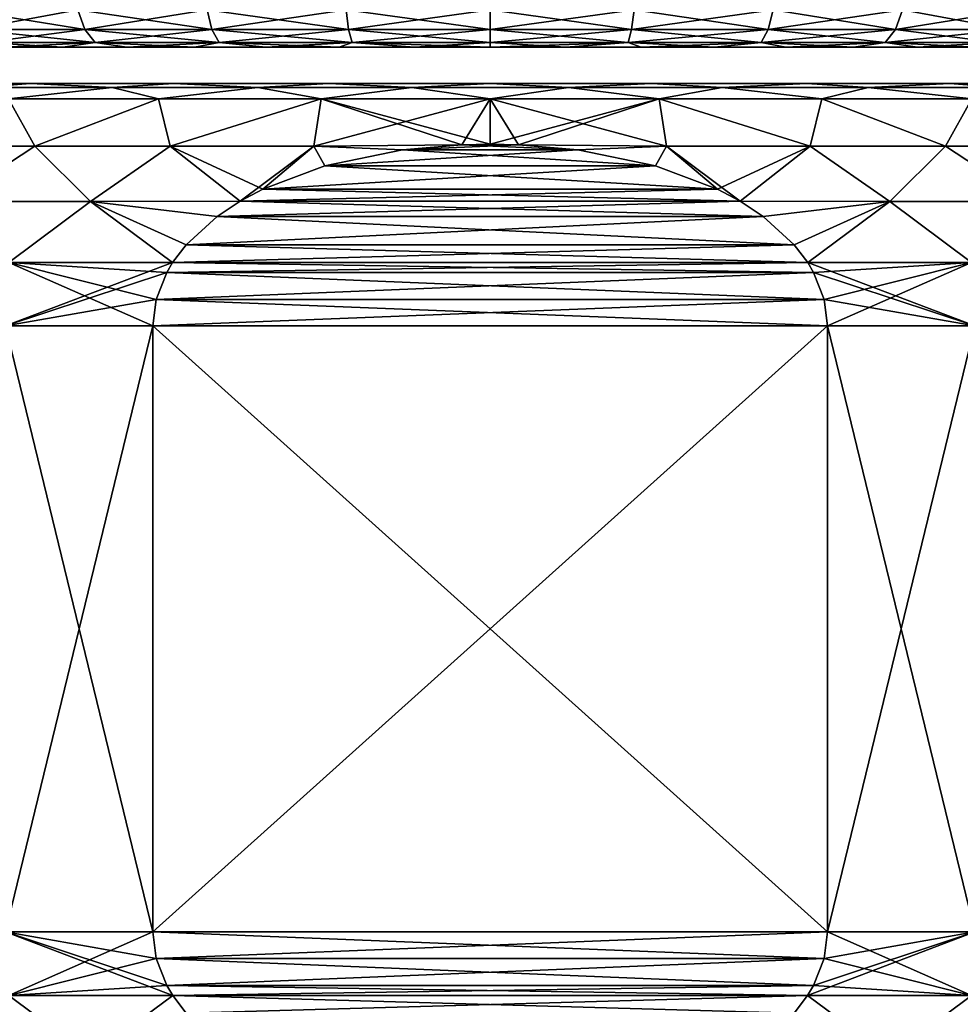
# Model space of a CAD drawing. Header units: metres. Extents: x -109 to 109, y -432 to 89.
# Tile 318 of 656: x -84 to -69, y 35 to 51. Entities that reach past the tile are written whole.
import ezdxf

# ---------------------------------------------------------------- set-up
doc = ezdxf.new("R2010")
doc.units = ezdxf.units.M
doc.layers.add('solid_506360_24502164', color=7, linetype='CONTINUOUS')

msp = doc.modelspace()

# ---------------------------------------------------------------- linework, layer by layer
at = {"layer": 'solid_506360_24502164'}
for points in [[(-83.189285, 50.892616, 62.803562), (-83.303543, 51.217316, 62.988102), (-85.206764, 51.217316, 61.550861)], [(-85.060532, 50.892616, 61.390461), (-83.189285, 50.892616, 62.803562), (-85.206764, 51.217316, 61.550861)], [(-85.060532, 50.892616, 42.609539), (-85.206764, 51.217316, 42.449139), (-83.303543, 51.217316, 41.011898)], [(-83.189285, 50.892616, 41.196438), (-85.060532, 50.892616, 42.609539), (-83.303543, 51.217316, 41.011898)], [(-81.090233, 50.892616, 63.848766), (-81.16864, 51.217316, 64.051155), (-83.303543, 51.217316, 62.988102)], [(-83.189285, 50.892616, 62.803562), (-81.090233, 50.892616, 63.848766), (-83.303543, 51.217316, 62.988102)], [(-83.189285, 50.892616, 41.196438), (-83.303543, 51.217316, 41.011898), (-81.16864, 51.217316, 39.948841)], [(-81.090233, 50.892616, 40.151234), (-83.189285, 50.892616, 41.196438), (-81.16864, 51.217316, 39.948841)], [(-78.834877, 50.892616, 64.490471), (-78.874756, 51.217316, 64.703827), (-81.16864, 51.217316, 64.051155)], [(-81.090233, 50.892616, 63.848766), (-78.834877, 50.892616, 64.490471), (-81.16864, 51.217316, 64.051155)], [(-81.090233, 50.892616, 40.151234), (-81.16864, 51.217316, 39.948841), (-78.874756, 51.217316, 39.296173)], [(-78.834877, 50.892616, 39.509529), (-81.090233, 50.892616, 40.151234), (-78.874756, 51.217316, 39.296173)], [(-76.5, 50.892616, 64.706825), (-76.5, 51.217316, 64.923882), (-78.874756, 51.217316, 64.703827)], [(-78.834877, 50.892616, 64.490471), (-76.5, 50.892616, 64.706825), (-78.874756, 51.217316, 64.703827)], [(-78.834877, 50.892616, 39.509529), (-78.874756, 51.217316, 39.296173), (-76.5, 51.217316, 39.076122)], [(-76.5, 50.892616, 39.293171), (-78.834877, 50.892616, 39.509529), (-76.5, 51.217316, 39.076122)], [(-74.165123, 50.892616, 64.490471), (-76.5, 51.217316, 64.923882), (-76.5, 50.892616, 64.706825)], [(-74.165123, 50.892616, 64.490471), (-74.125244, 51.217316, 64.703827), (-76.5, 51.217316, 64.923882)], [(-74.125244, 51.217316, 39.296173), (-76.5, 50.892616, 39.293171), (-76.5, 51.217316, 39.076122)], [(-74.165123, 50.892616, 39.509529), (-76.5, 50.892616, 39.293171), (-74.125244, 51.217316, 39.296173)], [(-74.165123, 50.892616, 39.509529), (-74.125244, 51.217316, 39.296173), (-71.83136, 51.217316, 39.948841)], [(-71.909767, 50.892616, 40.151234), (-74.165123, 50.892616, 39.509529), (-71.83136, 51.217316, 39.948841)], [(-74.165123, 50.892616, 64.490471), (-71.909767, 50.892616, 63.848766), (-74.125244, 51.217316, 64.703827)], [(-71.909767, 50.892616, 63.848766), (-71.83136, 51.217316, 64.051155), (-74.125244, 51.217316, 64.703827)], [(-71.909767, 50.892616, 40.151234), (-71.83136, 51.217316, 39.948841), (-69.696457, 51.217316, 41.011898)], [(-69.810715, 50.892616, 41.196438), (-71.909767, 50.892616, 40.151234), (-69.696457, 51.217316, 41.011898)], [(-71.909767, 50.892616, 63.848766), (-69.810715, 50.892616, 62.803562), (-71.83136, 51.217316, 64.051155)], [(-69.810715, 50.892616, 62.803562), (-69.696457, 51.217316, 62.988102), (-71.83136, 51.217316, 64.051155)], [(-69.810715, 50.892616, 41.196438), (-69.696457, 51.217316, 41.011898), (-67.793236, 51.217316, 42.449139)], [(-67.939468, 50.892616, 42.609539), (-69.810715, 50.892616, 41.196438), (-67.793236, 51.217316, 42.449139)], [(-69.810715, 50.892616, 62.803562), (-67.939468, 50.892616, 61.390461), (-69.696457, 51.217316, 62.988102)], [(-67.939468, 50.892616, 61.390461), (-67.793236, 51.217316, 61.550861), (-69.696457, 51.217316, 62.988102)], [(-83.018257, 50.675819, 62.527351), (-83.189285, 50.892616, 62.803562), (-85.060532, 50.892616, 61.390461)], [(-84.841667, 50.675819, 61.150375), (-83.018257, 50.675819, 62.527351), (-85.060532, 50.892616, 61.390461)], [(-84.841667, 50.675819, 42.849625), (-85.060532, 50.892616, 42.609539), (-83.189285, 50.892616, 41.196438)], [(-83.018257, 50.675819, 41.472649), (-84.841667, 50.675819, 42.849625), (-83.189285, 50.892616, 41.196438)], [(-80.972878, 50.675819, 63.545834), (-81.090233, 50.892616, 63.848766), (-83.189285, 50.892616, 62.803562)], [(-83.018257, 50.675819, 62.527351), (-80.972878, 50.675819, 63.545834), (-83.189285, 50.892616, 62.803562)], [(-83.018257, 50.675819, 41.472649), (-83.189285, 50.892616, 41.196438), (-81.090233, 50.892616, 40.151234)], [(-80.972878, 50.675819, 40.454166), (-83.018257, 50.675819, 41.472649), (-81.090233, 50.892616, 40.151234)], [(-78.775177, 50.675819, 64.171135), (-78.834877, 50.892616, 64.490471), (-81.090233, 50.892616, 63.848766)], [(-80.972878, 50.675819, 63.545834), (-78.775177, 50.675819, 64.171135), (-81.090233, 50.892616, 63.848766)], [(-80.972878, 50.675819, 40.454166), (-81.090233, 50.892616, 40.151234), (-78.834877, 50.892616, 39.509529)], [(-78.775177, 50.675819, 39.828869), (-80.972878, 50.675819, 40.454166), (-78.834877, 50.892616, 39.509529)], [(-76.5, 50.675819, 64.381958), (-76.5, 50.892616, 64.706825), (-78.834877, 50.892616, 64.490471)], [(-78.775177, 50.675819, 64.171135), (-76.5, 50.675819, 64.381958), (-78.834877, 50.892616, 64.490471)], [(-78.775177, 50.675819, 39.828869), (-78.834877, 50.892616, 39.509529), (-76.5, 50.892616, 39.293171)], [(-76.5, 50.675819, 39.618042), (-78.775177, 50.675819, 39.828869), (-76.5, 50.892616, 39.293171)], [(-74.224823, 50.675819, 64.171135), (-76.5, 50.892616, 64.706825), (-76.5, 50.675819, 64.381958)], [(-74.224823, 50.675819, 64.171135), (-74.165123, 50.892616, 64.490471), (-76.5, 50.892616, 64.706825)], [(-74.165123, 50.892616, 39.509529), (-76.5, 50.675819, 39.618042), (-76.5, 50.892616, 39.293171)], [(-74.224823, 50.675819, 39.828869), (-76.5, 50.675819, 39.618042), (-74.165123, 50.892616, 39.509529)], [(-74.224823, 50.675819, 39.828869), (-74.165123, 50.892616, 39.509529), (-71.909767, 50.892616, 40.151234)], [(-72.027122, 50.675819, 40.454166), (-74.224823, 50.675819, 39.828869), (-71.909767, 50.892616, 40.151234)], [(-74.224823, 50.675819, 64.171135), (-72.027122, 50.675819, 63.545834), (-74.165123, 50.892616, 64.490471)], [(-72.027122, 50.675819, 63.545834), (-71.909767, 50.892616, 63.848766), (-74.165123, 50.892616, 64.490471)], [(-72.027122, 50.675819, 40.454166), (-71.909767, 50.892616, 40.151234), (-69.810715, 50.892616, 41.196438)], [(-69.981743, 50.675819, 41.472649), (-72.027122, 50.675819, 40.454166), (-69.810715, 50.892616, 41.196438)], [(-72.027122, 50.675819, 63.545834), (-69.981743, 50.675819, 62.527351), (-71.909767, 50.892616, 63.848766)], [(-69.981743, 50.675819, 62.527351), (-69.810715, 50.892616, 62.803562), (-71.909767, 50.892616, 63.848766)], [(-69.981743, 50.675819, 41.472649), (-69.810715, 50.892616, 41.196438), (-67.939468, 50.892616, 42.609539)], [(-68.158333, 50.675819, 42.849625), (-69.981743, 50.675819, 41.472649), (-67.939468, 50.892616, 42.609539)], [(-69.981743, 50.675819, 62.527351), (-68.158333, 50.675819, 61.150375), (-69.810715, 50.892616, 62.803562)], [(-68.158333, 50.675819, 61.150375), (-67.939468, 50.892616, 61.390461), (-69.810715, 50.892616, 62.803562)], [(-83.018257, 50.675819, 41.472649), (-84.527138, 50.599998, 43.080078), (-84.841667, 50.675819, 42.849625)], [(-84.841667, 50.675819, 61.150375), (-84.527122, 50.599998, 60.919933), (-83.550354, 50.599998, 61.71043)], [(-84.841667, 50.675819, 61.150375), (-83.550354, 50.599998, 61.71043), (-83.018257, 50.675819, 62.527351)], [(-83.018257, 50.675819, 41.472649), (-83.550369, 50.599998, 42.289581), (-84.527138, 50.599998, 43.080078)], [(-84.527122, 50.599998, 60.919933), (-84.527138, 50.599998, 43.080078), (-83.550369, 50.599998, 42.289581)], [(-83.550354, 50.599998, 61.71043), (-84.527122, 50.599998, 60.919933), (-83.550369, 50.599998, 42.289581)], [(-83.018257, 50.675819, 41.472649), (-82.496338, 50.599998, 41.605587), (-83.550369, 50.599998, 42.289581)], [(-83.550354, 50.599998, 61.71043), (-83.550369, 50.599998, 42.289581), (-82.496338, 50.599998, 41.605587)], [(-83.018257, 50.675819, 62.527351), (-83.550354, 50.599998, 61.71043), (-82.496323, 50.599998, 62.394421)], [(-82.496323, 50.599998, 62.394421), (-83.550354, 50.599998, 61.71043), (-82.496338, 50.599998, 41.605587)], [(-80.972878, 50.675819, 40.454166), (-82.496338, 50.599998, 41.605587), (-83.018257, 50.675819, 41.472649)], [(-83.018257, 50.675819, 62.527351), (-82.496323, 50.599998, 62.394421), (-81.376686, 50.599998, 62.964394)], [(-83.018257, 50.675819, 62.527351), (-81.376686, 50.599998, 62.964394), (-80.972878, 50.675819, 63.545834)], [(-80.972878, 50.675819, 40.454166), (-81.376694, 50.599998, 41.03561), (-82.496338, 50.599998, 41.605587)], [(-82.496323, 50.599998, 62.394421), (-82.496338, 50.599998, 41.605587), (-81.376694, 50.599998, 41.03561)], [(-81.376686, 50.599998, 62.964394), (-82.496323, 50.599998, 62.394421), (-81.376694, 50.599998, 41.03561)], [(-80.972878, 50.675819, 40.454166), (-80.203857, 50.599998, 40.585918), (-81.376694, 50.599998, 41.03561)], [(-81.376686, 50.599998, 62.964394), (-81.376694, 50.599998, 41.03561), (-80.203857, 50.599998, 40.585918)], [(-80.972878, 50.675819, 63.545834), (-81.376686, 50.599998, 62.964394), (-80.20385, 50.599998, 63.414085)], [(-80.20385, 50.599998, 63.414085), (-81.376686, 50.599998, 62.964394), (-80.203857, 50.599998, 40.585918)], [(-78.775177, 50.675819, 39.828869), (-80.203857, 50.599998, 40.585918), (-80.972878, 50.675819, 40.454166)], [(-80.972878, 50.675819, 63.545834), (-80.20385, 50.599998, 63.414085), (-78.989166, 50.599998, 63.738995)], [(-80.972878, 50.675819, 63.545834), (-78.989166, 50.599998, 63.738995), (-78.775177, 50.675819, 64.171135)], [(-78.775177, 50.675819, 39.828869), (-78.989182, 50.599998, 40.261009), (-80.203857, 50.599998, 40.585918)], [(-80.20385, 50.599998, 63.414085), (-80.203857, 50.599998, 40.585918), (-78.989182, 50.599998, 40.261009)], [(-78.989166, 50.599998, 63.738995), (-80.20385, 50.599998, 63.414085), (-78.989182, 50.599998, 40.261009)], [(-78.775177, 50.675819, 39.828869), (-77.748619, 50.599998, 40.065147), (-78.989182, 50.599998, 40.261009)], [(-78.989166, 50.599998, 63.738995), (-78.989182, 50.599998, 40.261009), (-77.748619, 50.599998, 40.065147)], [(-78.775177, 50.675819, 64.171135), (-78.989166, 50.599998, 63.738995), (-77.748611, 50.599998, 63.934853)], [(-77.748611, 50.599998, 63.934853), (-78.989166, 50.599998, 63.738995), (-77.748619, 50.599998, 40.065147)], [(-78.775177, 50.675819, 64.171135), (-77.748611, 50.599998, 63.934853), (-76.5, 50.599998, 64)], [(-78.775177, 50.675819, 64.171135), (-76.5, 50.599998, 64), (-76.5, 50.675819, 64.381958)], [(-76.5, 50.675819, 39.618042), (-77.748619, 50.599998, 40.065147), (-78.775177, 50.675819, 39.828869)], [(-76.5, 50.675819, 39.618042), (-76.5, 50.599998, 40), (-77.748619, 50.599998, 40.065147)], [(-77.748611, 50.599998, 63.934853), (-77.748619, 50.599998, 40.065147), (-76.5, 50.599998, 40)], [(-77.748611, 50.599998, 63.934853), (-76.5, 50.599998, 40), (-76.5, 50.599998, 64)], [(-76.5, 50.675819, 64.381958), (-76.5, 50.599998, 64), (-75.251381, 50.599998, 63.934853)], [(-74.224823, 50.675819, 64.171135), (-76.5, 50.675819, 64.381958), (-75.251381, 50.599998, 63.934853)], [(-74.224823, 50.675819, 39.828869), (-75.251389, 50.599998, 40.065147), (-76.5, 50.599998, 40)], [(-74.224823, 50.675819, 39.828869), (-76.5, 50.599998, 40), (-76.5, 50.675819, 39.618042)], [(-75.251389, 50.599998, 40.065147), (-75.251381, 50.599998, 63.934853), (-76.5, 50.599998, 64)], [(-76.5, 50.599998, 40), (-75.251389, 50.599998, 40.065147), (-76.5, 50.599998, 64)], [(-74.224823, 50.675819, 39.828869), (-74.010834, 50.599998, 40.261005), (-75.251389, 50.599998, 40.065147)], [(-75.251389, 50.599998, 40.065147), (-74.010834, 50.599998, 40.261005), (-75.251381, 50.599998, 63.934853)], [(-74.224823, 50.675819, 64.171135), (-75.251381, 50.599998, 63.934853), (-74.010818, 50.599998, 63.738991)], [(-74.010834, 50.599998, 40.261005), (-74.010818, 50.599998, 63.738991), (-75.251381, 50.599998, 63.934853)], [(-74.224823, 50.675819, 64.171135), (-74.010818, 50.599998, 63.738991), (-72.796143, 50.599998, 63.414082)], [(-74.224823, 50.675819, 64.171135), (-72.796143, 50.599998, 63.414082), (-72.027122, 50.675819, 63.545834)], [(-72.027122, 50.675819, 40.454166), (-74.010834, 50.599998, 40.261005), (-74.224823, 50.675819, 39.828869)], [(-72.027122, 50.675819, 40.454166), (-72.79615, 50.599998, 40.585915), (-74.010834, 50.599998, 40.261005)], [(-74.010834, 50.599998, 40.261005), (-72.79615, 50.599998, 40.585915), (-74.010818, 50.599998, 63.738991)], [(-72.79615, 50.599998, 40.585915), (-72.796143, 50.599998, 63.414082), (-74.010818, 50.599998, 63.738991)], [(-72.027122, 50.675819, 40.454166), (-71.623314, 50.599998, 41.035606), (-72.79615, 50.599998, 40.585915)], [(-72.79615, 50.599998, 40.585915), (-71.623314, 50.599998, 41.035606), (-72.796143, 50.599998, 63.414082)], [(-72.027122, 50.675819, 63.545834), (-72.796143, 50.599998, 63.414082), (-71.623306, 50.599998, 62.96439)], [(-71.623314, 50.599998, 41.035606), (-71.623306, 50.599998, 62.96439), (-72.796143, 50.599998, 63.414082)], [(-72.027122, 50.675819, 63.545834), (-71.623306, 50.599998, 62.96439), (-70.503662, 50.599998, 62.394413)], [(-72.027122, 50.675819, 63.545834), (-70.503662, 50.599998, 62.394413), (-69.981743, 50.675819, 62.527351)], [(-69.981743, 50.675819, 41.472649), (-71.623314, 50.599998, 41.035606), (-72.027122, 50.675819, 40.454166)], [(-69.981743, 50.675819, 41.472649), (-70.503677, 50.599998, 41.605579), (-71.623314, 50.599998, 41.035606)], [(-71.623314, 50.599998, 41.035606), (-70.503677, 50.599998, 41.605579), (-71.623306, 50.599998, 62.96439)], [(-70.503677, 50.599998, 41.605579), (-70.503662, 50.599998, 62.394413), (-71.623306, 50.599998, 62.96439)], [(-69.981743, 50.675819, 41.472649), (-69.449646, 50.599998, 42.28957), (-70.503677, 50.599998, 41.605579)], [(-70.503677, 50.599998, 41.605579), (-69.449646, 50.599998, 42.28957), (-70.503662, 50.599998, 62.394413)], [(-69.981743, 50.675819, 62.527351), (-70.503662, 50.599998, 62.394413), (-69.449631, 50.599998, 61.710419)], [(-69.449646, 50.599998, 42.28957), (-69.449631, 50.599998, 61.710419), (-70.503662, 50.599998, 62.394413)], [(-69.981743, 50.675819, 62.527351), (-69.449631, 50.599998, 61.710419), (-68.472862, 50.599998, 60.919922)], [(-69.981743, 50.675819, 62.527351), (-68.472862, 50.599998, 60.919922), (-68.158333, 50.675819, 61.150375)], [(-68.158333, 50.675819, 42.849625), (-69.449646, 50.599998, 42.28957), (-69.981743, 50.675819, 41.472649)], [(-68.158333, 50.675819, 42.849625), (-68.472878, 50.599998, 43.080067), (-69.449646, 50.599998, 42.28957)], [(-69.449646, 50.599998, 42.28957), (-68.472878, 50.599998, 43.080067), (-69.449631, 50.599998, 61.710419)], [(-68.472878, 50.599998, 43.080067), (-68.472862, 50.599998, 60.919922), (-69.449631, 50.599998, 61.710419)], [(-63.11565, 50, 49.341869), (-89.884354, 50, 49.341869), (-90.145752, 50, 52)], [(-62.854248, 50, 52), (-63.11565, 50, 49.341869), (-90.145752, 50, 52)], [(-89.884354, 50, 54.658131), (-62.854248, 50, 52), (-90.145752, 50, 52)], [(-63.891594, 50, 46.781322), (-89.108406, 50, 46.781322), (-89.884354, 50, 49.341869)], [(-63.11565, 50, 49.341869), (-63.891594, 50, 46.781322), (-89.884354, 50, 49.341869)], [(-89.884354, 50, 54.658131), (-63.11565, 50, 54.658131), (-62.854248, 50, 52)], [(-89.884354, 50, 54.658131), (-89.108406, 50, 57.218678), (-63.11565, 50, 54.658131)], [(-65.152351, 50, 44.421253), (-87.847649, 50, 44.421253), (-89.108406, 50, 46.781322)], [(-63.891594, 50, 46.781322), (-65.152351, 50, 44.421253), (-89.108406, 50, 46.781322)], [(-89.108406, 50, 57.218678), (-63.891594, 50, 57.218678), (-63.11565, 50, 54.658131)], [(-89.108406, 50, 57.218678), (-87.847649, 50, 59.578747), (-63.891594, 50, 57.218678)], [(-66.84935, 50, 42.352646), (-86.15065, 50, 42.352646), (-87.847649, 50, 44.421253)], [(-65.152351, 50, 44.421253), (-66.84935, 50, 42.352646), (-87.847649, 50, 44.421253)], [(-87.847649, 50, 59.578747), (-65.152351, 50, 59.578747), (-63.891594, 50, 57.218678)], [(-87.847649, 50, 59.578747), (-86.15065, 50, 61.647354), (-65.152351, 50, 59.578747)], [(-68.917366, 50, 40.654945), (-84.082634, 50, 40.654945), (-86.15065, 50, 42.352646)], [(-84.936462, 49.935413, 40.828312), (-86.15065, 50, 42.352646), (-84.082634, 50, 40.654945)], [(-66.84935, 50, 42.352646), (-68.917366, 50, 40.654945), (-86.15065, 50, 42.352646)], [(-86.15065, 50, 61.647354), (-66.84935, 50, 61.647354), (-65.152351, 50, 59.578747)], [(-86.15065, 50, 61.647354), (-84.082634, 50, 63.345055), (-66.84935, 50, 61.647354)], [(-84.936462, 49.935413, 63.171688), (-84.082634, 50, 63.345055), (-86.15065, 50, 61.647354)], [(-84.936462, 49.935413, 40.828312), (-84.082634, 50, 40.654945), (-82.740028, 49.935413, 39.468338)], [(-82.740028, 49.935413, 64.531662), (-84.082634, 50, 63.345055), (-84.936462, 49.935413, 63.171688)], [(-84.936462, 49.935413, 40.828312), (-82.740028, 49.935413, 39.468338), (-84.448647, 49.75, 40.104008)], [(-82.740028, 49.935413, 64.531662), (-84.936462, 49.935413, 63.171688), (-84.448647, 49.75, 63.895992)], [(-82.740028, 49.935413, 39.468338), (-81.975121, 49.75, 38.781879), (-84.448647, 49.75, 40.104008)], [(-82.740028, 49.935413, 64.531662), (-84.448647, 49.75, 63.895992), (-81.975121, 49.75, 65.218117)], [(-71.276917, 50, 39.393417), (-81.723083, 50, 39.393417), (-84.082634, 50, 40.654945)], [(-82.740028, 49.935413, 39.468338), (-84.082634, 50, 40.654945), (-81.723083, 50, 39.393417)], [(-68.917366, 50, 40.654945), (-71.276917, 50, 39.393417), (-84.082634, 50, 40.654945)], [(-84.082634, 50, 63.345055), (-68.917366, 50, 63.345055), (-66.84935, 50, 61.647354)], [(-84.082634, 50, 63.345055), (-81.723083, 50, 64.606583), (-68.917366, 50, 63.345055)], [(-82.740028, 49.935413, 64.531662), (-81.723083, 50, 64.606583), (-84.082634, 50, 63.345055)], [(-82.740028, 49.935413, 39.468338), (-81.723083, 50, 39.393417), (-80.331093, 49.935413, 38.53511)], [(-80.331093, 49.935413, 65.46489), (-81.723083, 50, 64.606583), (-82.740028, 49.935413, 64.531662)], [(-82.740028, 49.935413, 39.468338), (-80.331093, 49.935413, 38.53511), (-81.975121, 49.75, 38.781879)], [(-80.331093, 49.935413, 65.46489), (-82.740028, 49.935413, 64.531662), (-81.975121, 49.75, 65.218117)], [(-80.331093, 49.935413, 38.53511), (-79.291191, 49.75, 37.96772), (-81.975121, 49.75, 38.781879)], [(-80.331093, 49.935413, 65.46489), (-81.975121, 49.75, 65.218117), (-79.291191, 49.75, 66.03228)], [(-73.837273, 50, 38.616562), (-79.162727, 50, 38.616562), (-81.723083, 50, 39.393417)], [(-80.331093, 49.935413, 38.53511), (-81.723083, 50, 39.393417), (-79.162727, 50, 38.616562)], [(-71.276917, 50, 39.393417), (-73.837273, 50, 38.616562), (-81.723083, 50, 39.393417)], [(-81.723083, 50, 64.606583), (-71.276917, 50, 64.606583), (-68.917366, 50, 63.345055)], [(-81.723083, 50, 64.606583), (-79.162727, 50, 65.383438), (-71.276917, 50, 64.606583)], [(-80.331093, 49.935413, 65.46489), (-79.162727, 50, 65.383438), (-81.723083, 50, 64.606583)], [(-80.331093, 49.935413, 38.53511), (-79.162727, 50, 38.616562), (-77.791695, 49.935413, 38.060413)], [(-77.791695, 49.935413, 65.939583), (-79.162727, 50, 65.383438), (-80.331093, 49.935413, 65.46489)], [(-80.331093, 49.935413, 38.53511), (-77.791695, 49.935413, 38.060413), (-79.291191, 49.75, 37.96772)], [(-77.791695, 49.935413, 65.939583), (-80.331093, 49.935413, 65.46489), (-79.291191, 49.75, 66.03228)], [(-77.791695, 49.935413, 38.060413), (-76.5, 49.75, 37.69281), (-79.291191, 49.75, 37.96772)], [(-77.791695, 49.935413, 65.939583), (-79.291191, 49.75, 66.03228), (-76.5, 49.75, 66.30719)], [(-73.837273, 50, 38.616562), (-76.5, 50, 38.354248), (-79.162727, 50, 38.616562)], [(-77.791695, 49.935413, 38.060413), (-79.162727, 50, 38.616562), (-76.5, 50, 38.354248)], [(-79.162727, 50, 65.383438), (-73.837273, 50, 65.383438), (-71.276917, 50, 64.606583)], [(-79.162727, 50, 65.383438), (-76.5, 50, 65.645752), (-73.837273, 50, 65.383438)], [(-77.791695, 49.935413, 65.939583), (-76.5, 50, 65.645752), (-79.162727, 50, 65.383438)], [(-77.791695, 49.935413, 38.060413), (-76.5, 50, 38.354248), (-75.208305, 49.935413, 38.060413)], [(-75.208305, 49.935413, 65.939583), (-76.5, 50, 65.645752), (-77.791695, 49.935413, 65.939583)], [(-77.791695, 49.935413, 38.060413), (-75.208305, 49.935413, 38.060413), (-76.5, 49.75, 37.69281)], [(-75.208305, 49.935413, 65.939583), (-77.791695, 49.935413, 65.939583), (-76.5, 49.75, 66.30719)], [(-75.208305, 49.935413, 38.060413), (-76.5, 50, 38.354248), (-73.837273, 50, 38.616562)], [(-75.208305, 49.935413, 65.939583), (-73.837273, 50, 65.383438), (-76.5, 50, 65.645752)], [(-75.208305, 49.935413, 38.060413), (-73.708809, 49.75, 37.96772), (-76.5, 49.75, 37.69281)], [(-75.208305, 49.935413, 65.939583), (-76.5, 49.75, 66.30719), (-73.708809, 49.75, 66.03228)], [(-75.208305, 49.935413, 38.060413), (-73.837273, 50, 38.616562), (-72.668907, 49.935413, 38.53511)], [(-72.668907, 49.935413, 65.46489), (-73.837273, 50, 65.383438), (-75.208305, 49.935413, 65.939583)], [(-75.208305, 49.935413, 38.060413), (-72.668907, 49.935413, 38.53511), (-73.708809, 49.75, 37.96772)], [(-72.668907, 49.935413, 65.46489), (-75.208305, 49.935413, 65.939583), (-73.708809, 49.75, 66.03228)], [(-72.668907, 49.935413, 38.53511), (-73.837273, 50, 38.616562), (-71.276917, 50, 39.393417)], [(-72.668907, 49.935413, 65.46489), (-71.276917, 50, 64.606583), (-73.837273, 50, 65.383438)], [(-72.668907, 49.935413, 38.53511), (-71.024879, 49.75, 38.781879), (-73.708809, 49.75, 37.96772)], [(-72.668907, 49.935413, 65.46489), (-73.708809, 49.75, 66.03228), (-71.024879, 49.75, 65.218117)], [(-72.668907, 49.935413, 38.53511), (-71.276917, 50, 39.393417), (-70.259972, 49.935413, 39.468338)], [(-70.259972, 49.935413, 64.531662), (-71.276917, 50, 64.606583), (-72.668907, 49.935413, 65.46489)], [(-72.668907, 49.935413, 38.53511), (-70.259972, 49.935413, 39.468338), (-71.024879, 49.75, 38.781879)], [(-70.259972, 49.935413, 64.531662), (-72.668907, 49.935413, 65.46489), (-71.024879, 49.75, 65.218117)], [(-70.259972, 49.935413, 39.468338), (-71.276917, 50, 39.393417), (-68.917366, 50, 40.654945)], [(-70.259972, 49.935413, 64.531662), (-68.917366, 50, 63.345055), (-71.276917, 50, 64.606583)], [(-70.259972, 49.935413, 39.468338), (-68.551353, 49.75, 40.104008), (-71.024879, 49.75, 38.781879)], [(-70.259972, 49.935413, 64.531662), (-71.024879, 49.75, 65.218117), (-68.551353, 49.75, 63.895992)], [(-70.259972, 49.935413, 39.468338), (-68.917366, 50, 40.654945), (-68.063538, 49.935413, 40.828312)], [(-68.063538, 49.935413, 63.171688), (-68.917366, 50, 63.345055), (-70.259972, 49.935413, 64.531662)], [(-70.259972, 49.935413, 39.468338), (-68.063538, 49.935413, 40.828312), (-68.551353, 49.75, 40.104008)], [(-68.063538, 49.935413, 63.171688), (-70.259972, 49.935413, 64.531662), (-68.551353, 49.75, 63.895992)], [(-68.063538, 49.935413, 40.828312), (-68.917366, 50, 40.654945), (-66.84935, 50, 42.352646)], [(-68.063538, 49.935413, 63.171688), (-66.84935, 50, 61.647354), (-68.917366, 50, 63.345055)], [(-84.448647, 49.75, 40.104008), (-84.011131, 48.9701, 38.990353), (-86.03894, 48.9701, 40.394974)], [(-86.03894, 48.9701, 63.605026), (-84.011131, 48.9701, 65.009651), (-84.448647, 49.75, 63.895992)], [(-84.448647, 49.75, 40.104008), (-81.975121, 49.75, 38.781879), (-84.011131, 48.9701, 38.990353)], [(-84.011131, 48.9701, 65.009651), (-81.975121, 49.75, 65.218117), (-84.448647, 49.75, 63.895992)], [(-81.975121, 49.75, 38.781879), (-81.780792, 48.9701, 37.936527), (-84.011131, 48.9701, 38.990353)], [(-84.011131, 48.9701, 65.009651), (-81.780792, 48.9701, 66.063477), (-81.975121, 49.75, 65.218117)], [(-81.975121, 49.75, 38.781879), (-79.291191, 49.75, 37.96772), (-81.780792, 48.9701, 37.936527)], [(-81.780792, 48.9701, 66.063477), (-79.291191, 49.75, 66.03228), (-81.975121, 49.75, 65.218117)], [(-79.291191, 49.75, 37.96772), (-79.408058, 48.9701, 37.261913), (-81.780792, 48.9701, 37.936527)], [(-81.780792, 48.9701, 66.063477), (-79.408058, 48.9701, 66.738091), (-79.291191, 49.75, 66.03228)], [(-76.5, 49.75, 37.69281), (-76.966835, 48.990253, 37), (-79.408058, 48.9701, 37.261913)], [(-79.291191, 49.75, 37.96772), (-76.5, 49.75, 37.69281), (-79.408058, 48.9701, 37.261913)], [(-79.408058, 48.9701, 66.738091), (-76.966835, 48.990253, 67), (-79.291191, 49.75, 66.03228)], [(-76.5, 49, 67), (-76.5, 49.75, 66.30719), (-79.291191, 49.75, 66.03228)], [(-76.966835, 48.990253, 67), (-76.5, 49, 67), (-79.291191, 49.75, 66.03228)], [(-76.5, 49.75, 37.69281), (-76.5, 49, 37), (-76.966835, 48.990253, 37)], [(-73.708809, 49.75, 37.96772), (-76.033165, 48.990253, 37), (-76.5, 49, 37)], [(-76.5, 49.75, 37.69281), (-73.708809, 49.75, 37.96772), (-76.5, 49, 37)], [(-73.591942, 48.9701, 66.738091), (-73.708809, 49.75, 66.03228), (-76.5, 49.75, 66.30719)], [(-76.033165, 48.990253, 67), (-73.591942, 48.9701, 66.738091), (-76.5, 49.75, 66.30719)], [(-76.5, 49, 67), (-76.033165, 48.990253, 67), (-76.5, 49.75, 66.30719)], [(-73.708809, 49.75, 37.96772), (-73.591942, 48.9701, 37.261913), (-76.033165, 48.990253, 37)], [(-73.708809, 49.75, 37.96772), (-71.219208, 48.9701, 37.936527), (-73.591942, 48.9701, 37.261913)], [(-73.708809, 49.75, 37.96772), (-71.024879, 49.75, 38.781879), (-71.219208, 48.9701, 37.936527)], [(-71.219208, 48.9701, 66.063477), (-71.024879, 49.75, 65.218117), (-73.708809, 49.75, 66.03228)], [(-73.591942, 48.9701, 66.738091), (-71.219208, 48.9701, 66.063477), (-73.708809, 49.75, 66.03228)], [(-71.024879, 49.75, 38.781879), (-68.988869, 48.9701, 38.990353), (-71.219208, 48.9701, 37.936527)], [(-71.219208, 48.9701, 66.063477), (-68.988869, 48.9701, 65.009651), (-71.024879, 49.75, 65.218117)], [(-71.024879, 49.75, 38.781879), (-68.551353, 49.75, 40.104008), (-68.988869, 48.9701, 38.990353)], [(-68.988869, 48.9701, 65.009651), (-68.551353, 49.75, 63.895992), (-71.024879, 49.75, 65.218117)], [(-68.551353, 49.75, 40.104008), (-66.96106, 48.9701, 40.394974), (-68.988869, 48.9701, 38.990353)], [(-68.988869, 48.9701, 65.009651), (-66.96106, 48.9701, 63.605026), (-68.551353, 49.75, 63.895992)], [(-86.03894, 48.9701, 40.394974), (-84.011131, 48.9701, 38.990353), (-85.405121, 48.056221, 39.243099)], [(-85.405121, 48.056221, 64.756897), (-84.011131, 48.9701, 65.009651), (-86.03894, 48.9701, 63.605026)], [(-84.011131, 48.9701, 38.990353), (-83.095238, 48.056221, 37.909485), (-85.405121, 48.056221, 39.243099)], [(-85.405121, 48.056221, 64.756897), (-83.095238, 48.056221, 66.090515), (-84.011131, 48.9701, 65.009651)], [(-84.011131, 48.9701, 38.990353), (-81.780792, 48.9701, 37.936527), (-83.095238, 48.056221, 37.909485)], [(-83.095238, 48.056221, 66.090515), (-81.780792, 48.9701, 66.063477), (-84.011131, 48.9701, 65.009651)], [(-81.780792, 48.9701, 37.936527), (-80.623817, 48.058529, 37), (-83.095238, 48.056221, 37.909485)], [(-83.095238, 48.056221, 66.090515), (-80.623817, 48.058529, 67), (-81.780792, 48.9701, 66.063477)], [(-81.780792, 48.9701, 37.936527), (-79.408058, 48.9701, 37.261913), (-80.623817, 48.058529, 37)], [(-80.252426, 48.255669, 67), (-79.408058, 48.9701, 66.738091), (-81.780792, 48.9701, 66.063477)], [(-80.623817, 48.058529, 67), (-80.252426, 48.255669, 67), (-81.780792, 48.9701, 66.063477)], [(-79.408058, 48.9701, 37.261913), (-80.252426, 48.255669, 37), (-80.623817, 48.058529, 37)], [(-79.408058, 48.9701, 37.261913), (-79.2276, 48.640369, 37), (-80.252426, 48.255669, 37)], [(-80.252426, 48.255669, 67), (-79.2276, 48.640369, 67), (-79.408058, 48.9701, 66.738091)], [(-79.408058, 48.9701, 37.261913), (-76.966835, 48.990253, 37), (-77.94635, 48.904938, 37)], [(-77.94635, 48.904938, 67), (-76.966835, 48.990253, 67), (-79.408058, 48.9701, 66.738091)], [(-79.408058, 48.9701, 37.261913), (-77.94635, 48.904938, 37), (-79.2276, 48.640369, 37)], [(-79.2276, 48.640369, 67), (-77.94635, 48.904938, 67), (-79.408058, 48.9701, 66.738091)], [(-75.05365, 48.904938, 37), (-77.94635, 48.904938, 37), (-76.966835, 48.990253, 37)], [(-77.94635, 48.904938, 67), (-76.033165, 48.990253, 67), (-76.966835, 48.990253, 67)], [(-75.05365, 48.904938, 67), (-76.033165, 48.990253, 67), (-77.94635, 48.904938, 67)], [(-76.033165, 48.990253, 37), (-76.966835, 48.990253, 37), (-76.5, 49, 37)], [(-76.966835, 48.990253, 67), (-76.033165, 48.990253, 67), (-76.5, 49, 67)], [(-75.05365, 48.904938, 37), (-76.966835, 48.990253, 37), (-76.033165, 48.990253, 37)], [(-75.05365, 48.904938, 37), (-76.033165, 48.990253, 37), (-73.591942, 48.9701, 37.261913)], [(-75.05365, 48.904938, 67), (-73.591942, 48.9701, 66.738091), (-76.033165, 48.990253, 67)], [(-73.7724, 48.640369, 37), (-75.05365, 48.904938, 37), (-73.591942, 48.9701, 37.261913)], [(-75.05365, 48.904938, 67), (-73.7724, 48.640369, 67), (-73.591942, 48.9701, 66.738091)], [(-73.7724, 48.640369, 37), (-73.591942, 48.9701, 37.261913), (-72.747574, 48.255669, 37)], [(-73.7724, 48.640369, 67), (-72.747574, 48.255669, 67), (-73.591942, 48.9701, 66.738091)], [(-72.747574, 48.255669, 37), (-73.591942, 48.9701, 37.261913), (-71.219208, 48.9701, 37.936527)], [(-72.376183, 48.058529, 67), (-71.219208, 48.9701, 66.063477), (-73.591942, 48.9701, 66.738091)], [(-72.747574, 48.255669, 67), (-72.376183, 48.058529, 67), (-73.591942, 48.9701, 66.738091)], [(-72.747574, 48.255669, 37), (-71.219208, 48.9701, 37.936527), (-72.376183, 48.058529, 37)], [(-72.376183, 48.058529, 37), (-71.219208, 48.9701, 37.936527), (-69.904762, 48.056221, 37.909485)], [(-69.904762, 48.056221, 66.090515), (-71.219208, 48.9701, 66.063477), (-72.376183, 48.058529, 67)], [(-69.904762, 48.056221, 37.909485), (-71.219208, 48.9701, 37.936527), (-68.988869, 48.9701, 38.990353)], [(-69.904762, 48.056221, 66.090515), (-68.988869, 48.9701, 65.009651), (-71.219208, 48.9701, 66.063477)], [(-69.904762, 48.056221, 37.909485), (-68.988869, 48.9701, 38.990353), (-67.594879, 48.056221, 39.243099)], [(-67.594879, 48.056221, 64.756897), (-68.988869, 48.9701, 65.009651), (-69.904762, 48.056221, 66.090515)], [(-67.594879, 48.056221, 39.243099), (-68.988869, 48.9701, 38.990353), (-66.96106, 48.9701, 40.394974)], [(-67.594879, 48.056221, 64.756897), (-66.96106, 48.9701, 63.605026), (-68.988869, 48.9701, 65.009651)], [(-73.7724, 48.640369, 37), (-79.2276, 48.640369, 37), (-77.94635, 48.904938, 37)], [(-75.05365, 48.904938, 67), (-77.94635, 48.904938, 67), (-79.2276, 48.640369, 67)], [(-75.05365, 48.904938, 67), (-79.2276, 48.640369, 67), (-73.7724, 48.640369, 67)], [(-73.7724, 48.640369, 37), (-77.94635, 48.904938, 37), (-75.05365, 48.904938, 37)], [(-72.747574, 48.255669, 37), (-80.252426, 48.255669, 37), (-79.2276, 48.640369, 37)], [(-73.7724, 48.640369, 67), (-79.2276, 48.640369, 67), (-80.252426, 48.255669, 67)], [(-73.7724, 48.640369, 67), (-80.252426, 48.255669, 67), (-72.747574, 48.255669, 67)], [(-73.7724, 48.640369, 37), (-72.747574, 48.255669, 37), (-79.2276, 48.640369, 37)], [(-72.376183, 48.058529, 37), (-80.623817, 48.058529, 37), (-80.252426, 48.255669, 37)], [(-72.747574, 48.255669, 67), (-80.252426, 48.255669, 67), (-80.623817, 48.058529, 67)], [(-72.747574, 48.255669, 67), (-80.623817, 48.058529, 67), (-72.376183, 48.058529, 67)], [(-72.747574, 48.255669, 37), (-72.376183, 48.058529, 37), (-80.252426, 48.255669, 37)], [(-85.405121, 48.056221, 39.243099), (-83.095238, 48.056221, 37.909485), (-84.444244, 47.050079, 38.240166)], [(-84.444244, 47.050079, 65.759834), (-83.095238, 48.056221, 66.090515), (-85.405121, 48.056221, 64.756897)], [(-83.095238, 48.056221, 37.909485), (-81.740341, 47.047516, 37), (-84.444244, 47.050079, 38.240166)], [(-84.444244, 47.050079, 65.759834), (-81.740341, 47.047516, 67), (-83.095238, 48.056221, 66.090515)], [(-83.095238, 48.056221, 37.909485), (-80.623817, 48.058529, 37), (-81.006752, 47.806103, 37)], [(-81.006752, 47.806103, 67), (-80.623817, 48.058529, 67), (-83.095238, 48.056221, 66.090515)], [(-83.095238, 48.056221, 37.909485), (-81.517517, 47.340691, 37), (-81.740341, 47.047516, 37)], [(-83.095238, 48.056221, 37.909485), (-81.006752, 47.806103, 37), (-81.517517, 47.340691, 37)], [(-81.517517, 47.340691, 67), (-81.006752, 47.806103, 67), (-83.095238, 48.056221, 66.090515)], [(-81.740341, 47.047516, 67), (-81.517517, 47.340691, 67), (-83.095238, 48.056221, 66.090515)], [(-71.993248, 47.806103, 37), (-81.006752, 47.806103, 37), (-80.623817, 48.058529, 37)], [(-72.376183, 48.058529, 67), (-80.623817, 48.058529, 67), (-81.006752, 47.806103, 67)], [(-72.376183, 48.058529, 67), (-81.006752, 47.806103, 67), (-71.993248, 47.806103, 67)], [(-71.993248, 47.806103, 37), (-80.623817, 48.058529, 37), (-72.376183, 48.058529, 37)], [(-71.993248, 47.806103, 37), (-72.376183, 48.058529, 37), (-69.904762, 48.056221, 37.909485)], [(-69.904762, 48.056221, 66.090515), (-72.376183, 48.058529, 67), (-71.993248, 47.806103, 67)], [(-71.993248, 47.806103, 37), (-69.904762, 48.056221, 37.909485), (-71.482483, 47.340691, 37)], [(-69.904762, 48.056221, 66.090515), (-71.993248, 47.806103, 67), (-71.482483, 47.340691, 67)], [(-69.904762, 48.056221, 37.909485), (-71.259659, 47.047516, 37), (-71.482483, 47.340691, 37)], [(-69.904762, 48.056221, 66.090515), (-71.482483, 47.340691, 67), (-71.259659, 47.047516, 67)], [(-69.904762, 48.056221, 37.909485), (-68.555756, 47.050079, 38.240166), (-71.259659, 47.047516, 37)], [(-69.904762, 48.056221, 66.090515), (-71.259659, 47.047516, 67), (-68.555756, 47.050079, 65.759834)], [(-69.904762, 48.056221, 37.909485), (-67.594879, 48.056221, 39.243099), (-68.555756, 47.050079, 38.240166)], [(-67.594879, 48.056221, 64.756897), (-69.904762, 48.056221, 66.090515), (-68.555756, 47.050079, 65.759834)], [(-71.482483, 47.340691, 37), (-81.517517, 47.340691, 37), (-81.006752, 47.806103, 37)], [(-71.993248, 47.806103, 67), (-81.006752, 47.806103, 67), (-81.517517, 47.340691, 67)], [(-71.993248, 47.806103, 67), (-81.517517, 47.340691, 67), (-71.482483, 47.340691, 67)], [(-71.993248, 47.806103, 37), (-71.482483, 47.340691, 37), (-81.006752, 47.806103, 37)], [(-71.259659, 47.047516, 37), (-81.740341, 47.047516, 37), (-81.517517, 47.340691, 37)], [(-71.482483, 47.340691, 67), (-81.517517, 47.340691, 67), (-81.740341, 47.047516, 67)], [(-71.482483, 47.340691, 67), (-81.740341, 47.047516, 67), (-71.259659, 47.047516, 67)], [(-71.482483, 47.340691, 37), (-71.259659, 47.047516, 37), (-81.517517, 47.340691, 37)], [(-84.444244, 47.050079, 38.240166), (-81.740341, 47.047516, 37), (-84.5, 46, 38.143593)], [(-84.5, 46, 65.856407), (-82.067764, 46, 67), (-84.444244, 47.050079, 65.759834)], [(-81.740341, 47.047516, 37), (-81.837509, 46.883472, 37), (-84.5, 46, 38.143593)], [(-81.837509, 46.883472, 67), (-81.740341, 47.047516, 67), (-84.444244, 47.050079, 65.759834)], [(-82.012291, 46.437958, 67), (-81.837509, 46.883472, 67), (-84.444244, 47.050079, 65.759834)], [(-82.067764, 46, 67), (-82.012291, 46.437958, 67), (-84.444244, 47.050079, 65.759834)], [(-71.162491, 46.883472, 37), (-81.837509, 46.883472, 37), (-81.740341, 47.047516, 37)], [(-71.259659, 47.047516, 67), (-81.740341, 47.047516, 67), (-81.837509, 46.883472, 67)], [(-71.259659, 47.047516, 67), (-81.837509, 46.883472, 67), (-71.162491, 46.883472, 67)], [(-71.162491, 46.883472, 37), (-81.740341, 47.047516, 37), (-71.259659, 47.047516, 37)], [(-68.555756, 47.050079, 65.759834), (-71.259659, 47.047516, 67), (-68.5, 46, 65.856407)], [(-71.162491, 46.883472, 37), (-71.259659, 47.047516, 37), (-68.555756, 47.050079, 38.240166)], [(-71.259659, 47.047516, 67), (-71.162491, 46.883472, 67), (-68.5, 46, 65.856407)], [(-70.987709, 46.437958, 37), (-71.162491, 46.883472, 37), (-68.555756, 47.050079, 38.240166)], [(-70.987709, 46.437958, 37), (-68.555756, 47.050079, 38.240166), (-70.932236, 46, 37)], [(-68.555756, 47.050079, 38.240166), (-68.5, 46, 38.143593), (-70.932236, 46, 37)], [(-81.837509, 46.883472, 37), (-82.012291, 46.437958, 37), (-84.5, 46, 38.143593)], [(-70.987709, 46.437958, 37), (-82.012291, 46.437958, 37), (-81.837509, 46.883472, 37)], [(-71.162491, 46.883472, 67), (-81.837509, 46.883472, 67), (-82.012291, 46.437958, 67)], [(-71.162491, 46.883472, 67), (-82.012291, 46.437958, 67), (-70.987709, 46.437958, 67)], [(-70.987709, 46.437958, 37), (-81.837509, 46.883472, 37), (-71.162491, 46.883472, 37)], [(-71.162491, 46.883472, 67), (-70.987709, 46.437958, 67), (-68.5, 46, 65.856407)], [(-82.012291, 46.437958, 37), (-82.067764, 46, 37), (-84.5, 46, 38.143593)], [(-70.987709, 46.437958, 67), (-82.067764, 46, 67), (-70.932236, 46, 67)], [(-70.932236, 46, 37), (-82.067764, 46, 37), (-82.012291, 46.437958, 37)], [(-70.987709, 46.437958, 67), (-82.012291, 46.437958, 67), (-82.067764, 46, 67)], [(-70.987709, 46.437958, 37), (-70.932236, 46, 37), (-82.012291, 46.437958, 37)], [(-70.987709, 46.437958, 67), (-70.932236, 46, 67), (-68.5, 46, 65.856407)], [(-84.5, 36, 38.143593), (-84.5, 46, 38.143593), (-82.067764, 46, 37)], [(-84.5, 36, 38.143593), (-82.067764, 46, 37), (-82.067764, 36, 37)], [(-82.067764, 36, 67), (-82.067764, 46, 67), (-84.5, 46, 65.856407)], [(-82.067764, 36, 67), (-84.5, 46, 65.856407), (-84.5, 36, 65.856407)], [(-82.067764, 36, 67), (-70.932236, 36, 67), (-70.932236, 46, 67)], [(-82.067764, 36, 67), (-70.932236, 46, 67), (-82.067764, 46, 67)], [(-70.932236, 36, 37), (-82.067764, 46, 37), (-70.932236, 46, 37)], [(-70.932236, 36, 37), (-82.067764, 36, 37), (-82.067764, 46, 37)], [(-68.5, 36, 65.856407), (-70.932236, 46, 67), (-70.932236, 36, 67)], [(-68.5, 36, 65.856407), (-68.5, 46, 65.856407), (-70.932236, 46, 67)], [(-70.932236, 36, 37), (-70.932236, 46, 37), (-68.5, 46, 38.143593)], [(-70.932236, 36, 37), (-68.5, 46, 38.143593), (-68.5, 36, 38.143593)], [(-84.5, 36, 38.143593), (-82.067764, 36, 37), (-84.444023, 34.947845, 38.240551)], [(-82.012291, 35.562042, 67), (-82.067764, 36, 67), (-84.5, 36, 65.856407)], [(-81.837517, 35.116528, 67), (-82.012291, 35.562042, 67), (-84.5, 36, 65.856407)], [(-81.739006, 34.95042, 67), (-81.837517, 35.116528, 67), (-84.5, 36, 65.856407)], [(-84.444023, 34.947845, 65.759453), (-81.739006, 34.95042, 67), (-84.5, 36, 65.856407)], [(-82.067764, 36, 37), (-82.012291, 35.562042, 37), (-84.444023, 34.947845, 38.240551)], [(-82.012291, 35.562042, 67), (-70.932236, 36, 67), (-82.067764, 36, 67)], [(-70.987709, 35.562042, 37), (-82.012291, 35.562042, 37), (-82.067764, 36, 37)], [(-70.987709, 35.562042, 37), (-82.067764, 36, 37), (-70.932236, 36, 37)], [(-70.987709, 35.562042, 67), (-70.932236, 36, 67), (-82.012291, 35.562042, 67)], [(-71.260994, 34.95042, 37), (-71.162483, 35.116528, 37), (-68.5, 36, 38.143593)], [(-68.555977, 34.947845, 38.240551), (-71.260994, 34.95042, 37), (-68.5, 36, 38.143593)], [(-71.162483, 35.116528, 37), (-70.987709, 35.562042, 37), (-68.5, 36, 38.143593)], [(-70.987709, 35.562042, 67), (-68.555977, 34.947845, 65.759453), (-70.932236, 36, 67)], [(-70.987709, 35.562042, 37), (-70.932236, 36, 37), (-68.5, 36, 38.143593)], [(-68.555977, 34.947845, 65.759453), (-68.5, 36, 65.856407), (-70.932236, 36, 67)], [(-82.012291, 35.562042, 37), (-81.837517, 35.116528, 37), (-84.444023, 34.947845, 38.240551)], [(-71.162483, 35.116528, 37), (-81.837517, 35.116528, 37), (-82.012291, 35.562042, 37)], [(-71.162483, 35.116528, 37), (-82.012291, 35.562042, 37), (-70.987709, 35.562042, 37)], [(-70.987709, 35.562042, 67), (-82.012291, 35.562042, 67), (-81.837517, 35.116528, 67)], [(-70.987709, 35.562042, 67), (-81.837517, 35.116528, 67), (-71.162483, 35.116528, 67)], [(-70.987709, 35.562042, 67), (-71.162483, 35.116528, 67), (-68.555977, 34.947845, 65.759453)], [(-81.837517, 35.116528, 37), (-81.739006, 34.95042, 37), (-84.444023, 34.947845, 38.240551)], [(-71.260994, 34.95042, 37), (-81.739006, 34.95042, 37), (-81.837517, 35.116528, 37)], [(-71.260994, 34.95042, 37), (-81.837517, 35.116528, 37), (-71.162483, 35.116528, 37)], [(-71.162483, 35.116528, 67), (-81.837517, 35.116528, 67), (-81.739006, 34.95042, 67)], [(-71.162483, 35.116528, 67), (-81.739006, 34.95042, 67), (-71.260994, 34.95042, 67)], [(-71.162483, 35.116528, 67), (-71.260994, 34.95042, 67), (-68.555977, 34.947845, 65.759453)], [(-84.444023, 34.947845, 38.240551), (-83.093918, 33.941845, 37.909836), (-85.405479, 33.941845, 39.244411)], [(-85.405479, 33.941845, 64.755585), (-83.093918, 33.941845, 66.090164), (-84.444023, 34.947845, 65.759453)], [(-84.444023, 34.947845, 38.240551), (-81.739006, 34.95042, 37), (-83.093918, 33.941845, 37.909836)], [(-83.093918, 33.941845, 66.090164), (-81.739006, 34.95042, 67), (-84.444023, 34.947845, 65.759453)], [(-81.739006, 34.95042, 37), (-81.517517, 34.659309, 37), (-83.093918, 33.941845, 37.909836)], [(-83.093918, 33.941845, 66.090164), (-81.517517, 34.659309, 67), (-81.739006, 34.95042, 67)], [(-71.482483, 34.659309, 37), (-81.517517, 34.659309, 37), (-81.739006, 34.95042, 37)], [(-71.482483, 34.659309, 37), (-81.739006, 34.95042, 37), (-71.260994, 34.95042, 37)], [(-71.260994, 34.95042, 67), (-81.739006, 34.95042, 67), (-81.517517, 34.659309, 67)], [(-71.482483, 34.659309, 67), (-71.260994, 34.95042, 67), (-81.517517, 34.659309, 67)], [(-69.906082, 33.941845, 37.909836), (-71.482483, 34.659309, 37), (-71.260994, 34.95042, 37)], [(-69.906082, 33.941845, 66.090164), (-71.260994, 34.95042, 67), (-71.482483, 34.659309, 67)], [(-69.906082, 33.941845, 37.909836), (-71.260994, 34.95042, 37), (-68.555977, 34.947845, 38.240551)], [(-69.906082, 33.941845, 66.090164), (-68.555977, 34.947845, 65.759453), (-71.260994, 34.95042, 67)], [(-67.594521, 33.941845, 39.244411), (-69.906082, 33.941845, 37.909836), (-68.555977, 34.947845, 38.240551)], [(-69.906082, 33.941845, 66.090164), (-67.594521, 33.941845, 64.755585), (-68.555977, 34.947845, 65.759453)]]:
    msp.add_3dface(points, dxfattribs=at)

doc.saveas('drawing.dxf')
